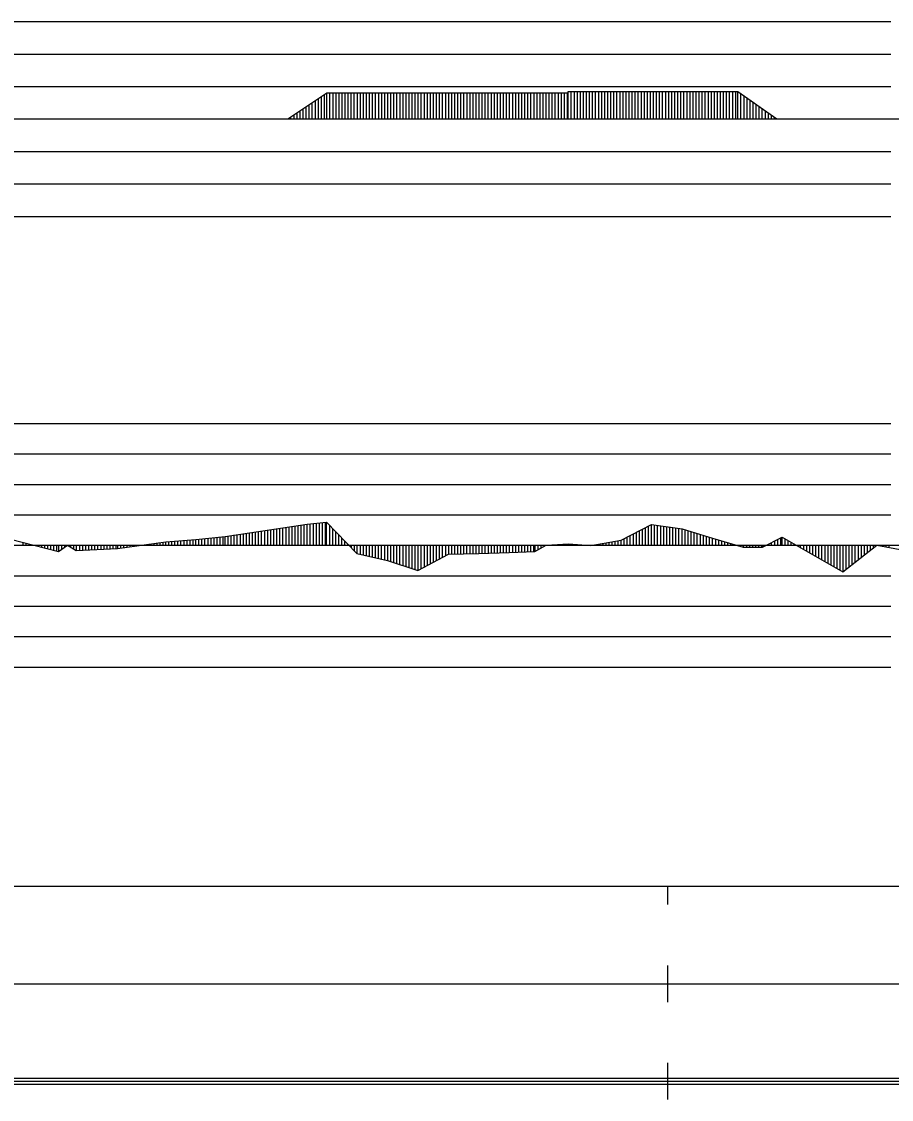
# Model space of a CAD drawing. Extents: x 2 to 10148, y 0 to 380.
# Drawn here: x 6746.6 to 6818, y 196.5 to 285 of the extents above; entities that cross this region are included whole.
import ezdxf

# ---------------------------------------------------------------- set-up
doc = ezdxf.new("R2010")
doc.units = 0
for name, color, linetype in [('POSUN_CARA', 7, 'Continuous'), ('POSUN_RASTR', 7, 'Continuous'), ('RYCHL_RASTR', 7, 'Continuous'), ('ZRYCHL_CARA', 7, 'Continuous'), ('ZRYCHL_RASTR', 7, 'Continuous')]:
    doc.layers.add(name, color=color, linetype=linetype)

msp = doc.modelspace()

# ---------------------------------------------------------------- linework, layer by layer
at = {"layer": 'POSUN_CARA'}
for p, q in [((6763.347, 242.734), (6770.089, 243.739)), ((6767.847, 242), (6767.847, 243.405)), ((6768.097, 242), (6768.097, 243.442)), ((6768.347, 242), (6768.347, 243.479)), ((6768.597, 242), (6768.597, 243.516)), ((6768.847, 242), (6768.847, 243.554)), ((6769.097, 242), (6769.097, 243.591)), ((6769.347, 242), (6769.347, 243.628)), ((6769.597, 242), (6769.597, 243.666)), ((6769.847, 242), (6769.847, 243.703)), ((6770.089, 243.739), (6771.682, 243.891)), ((6770.089, 242), (6770.089, 243.739)), ((6770.339, 242), (6770.339, 243.763)), ((6770.589, 242), (6770.589, 243.786)), ((6770.839, 242), (6770.839, 243.81)), ((6771.089, 242), (6771.089, 243.834)), ((6771.339, 242), (6771.339, 243.858)), ((6771.589, 242), (6771.589, 243.882)), ((6771.682, 243.891), (6774.169, 241.327)), ((6771.682, 242), (6771.682, 243.891)), ((6771.932, 242), (6771.932, 243.633)), ((6772.182, 242), (6772.182, 243.375)), ((6795.858, 242.409), (6798.352, 243.711)), ((6797.858, 242), (6797.858, 243.453)), ((6798.108, 242), (6798.108, 243.583)), ((6798.352, 243.711), (6800.857, 243.355)), ((6798.352, 242), (6798.352, 243.711)), ((6798.602, 242), (6798.602, 243.675)), ((6798.852, 242), (6798.852, 243.64)), ((6799.102, 242), (6799.102, 243.604)), ((6799.352, 242), (6799.352, 243.569)), ((6799.602, 242), (6799.602, 243.534)), ((6799.852, 242), (6799.852, 243.498)), ((6800.102, 242), (6800.102, 243.463)), ((6800.352, 242), (6800.352, 243.427)), ((6800.602, 242), (6800.602, 243.392)), ((6744.513, 242.822), (6749.664, 241.488)), ((6760.942, 242.474), (6763.347, 242.734)), ((6761.192, 242), (6761.192, 242.501)), ((6761.442, 242), (6761.442, 242.528)), ((6761.692, 242), (6761.692, 242.555)), ((6761.942, 242), (6761.942, 242.582)), ((6762.192, 242), (6762.192, 242.609)), ((6762.442, 242), (6762.442, 242.636)), ((6762.692, 242), (6762.692, 242.663)), ((6762.942, 242), (6762.942, 242.69)), ((6763.192, 242), (6763.192, 242.717)), ((6763.347, 242), (6763.347, 242.734)), ((6763.597, 242), (6763.597, 242.771)), ((6763.847, 242), (6763.847, 242.808)), ((6764.097, 242), (6764.097, 242.846)), ((6764.347, 242), (6764.347, 242.883)), ((6764.597, 242), (6764.597, 242.92)), ((6764.847, 242), (6764.847, 242.958)), ((6765.097, 242), (6765.097, 242.995)), ((6765.347, 242), (6765.347, 243.032)), ((6765.597, 242), (6765.597, 243.069)), ((6765.847, 242), (6765.847, 243.107)), ((6766.097, 242), (6766.097, 243.144)), ((6766.347, 242), (6766.347, 243.181)), ((6766.597, 242), (6766.597, 243.218)), ((6766.847, 242), (6766.847, 243.256)), ((6767.097, 242), (6767.097, 243.293)), ((6767.347, 242), (6767.347, 243.33)), ((6767.597, 242), (6767.597, 243.367)), ((6772.432, 242), (6772.432, 243.118)), ((6772.682, 242), (6772.682, 242.86)), ((6772.932, 242), (6772.932, 242.602)), ((6796.108, 242), (6796.108, 242.539)), ((6796.358, 242), (6796.358, 242.67)), ((6796.608, 242), (6796.608, 242.8)), ((6796.858, 242), (6796.858, 242.931)), ((6797.108, 242), (6797.108, 243.061)), ((6797.358, 242), (6797.358, 243.192)), ((6797.608, 242), (6797.608, 243.322)), ((6800.852, 242), (6800.852, 243.356)), ((6800.857, 243.355), (6803.368, 242.579)), ((6800.857, 242), (6800.857, 243.355)), ((6801.107, 242), (6801.107, 243.278)), ((6801.357, 242), (6801.357, 243.201)), ((6801.607, 242), (6801.607, 243.124)), ((6801.857, 242), (6801.857, 243.046)), ((6802.107, 242), (6802.107, 242.969)), ((6802.357, 242), (6802.357, 242.892)), ((6802.607, 242), (6802.607, 242.814)), ((6802.857, 242), (6802.857, 242.737)), ((6803.107, 242), (6803.107, 242.66)), ((6803.357, 242), (6803.357, 242.583)), ((6803.368, 242.579), (6805.885, 241.847)), ((6803.368, 242), (6803.368, 242.579)), ((6803.618, 242), (6803.618, 242.507)), ((6807.46, 241.839), (6809.063, 242.679)), ((6808.71, 242), (6808.71, 242.494)), ((6808.96, 242), (6808.96, 242.625)), ((6809.063, 242.679), (6814.05, 239.823)), ((6809.063, 242), (6809.063, 242.679)), ((6809.313, 242), (6809.313, 242.535)), ((6746.763, 242), (6746.763, 242.24)), ((6747.013, 242), (6747.013, 242.175)), ((6747.263, 242), (6747.263, 242.11)), ((6747.513, 242), (6747.513, 242.045)), ((6747.763, 242), (6747.763, 241.981)), ((6748.013, 242), (6748.013, 241.916)), ((6748.263, 242), (6748.263, 241.851)), ((6748.513, 242), (6748.513, 241.786)), ((6748.763, 242), (6748.763, 241.721)), ((6749.013, 242), (6749.013, 241.657)), ((6749.263, 242), (6749.263, 241.592)), ((6749.513, 242), (6749.513, 241.527)), ((6749.664, 241.488), (6750.413, 242.001)), ((6749.664, 242), (6749.664, 241.488)), ((6749.914, 242), (6749.914, 241.659)), ((6750.164, 242), (6750.164, 241.83)), ((6750.413, 242.001), (6751.133, 241.578)), ((6750.413, 242), (6750.413, 242.001)), ((6750.663, 242), (6750.663, 241.854)), ((6750.913, 242), (6750.913, 241.707)), ((6751.133, 242), (6751.133, 241.578)), ((6751.133, 241.578), (6754.518, 241.724)), ((6751.383, 242), (6751.383, 241.589)), ((6751.633, 242), (6751.633, 241.6)), ((6751.883, 242), (6751.883, 241.611)), ((6752.133, 242), (6752.133, 241.621)), ((6752.383, 242), (6752.383, 241.632)), ((6752.633, 242), (6752.633, 241.643)), ((6752.883, 242), (6752.883, 241.654)), ((6753.133, 242), (6753.133, 241.664)), ((6753.383, 242), (6753.383, 241.675)), ((6753.633, 242), (6753.633, 241.686)), ((6753.883, 242), (6753.883, 241.697)), ((6754.133, 242), (6754.133, 241.708)), ((6754.383, 242), (6754.383, 241.718)), ((6754.518, 241.724), (6758.472, 242.289)), ((6754.518, 242), (6754.518, 241.724)), ((6754.768, 242), (6754.768, 241.76)), ((6755.018, 242), (6755.018, 241.796)), ((6755.268, 242), (6755.268, 241.831)), ((6755.518, 242), (6755.518, 241.867)), ((6755.768, 242), (6755.768, 241.903)), ((6756.018, 242), (6756.018, 241.939)), ((6756.268, 242), (6756.268, 241.974)), ((6756.518, 242), (6756.518, 242.01)), ((6756.768, 242), (6756.768, 242.046)), ((6757.018, 242), (6757.018, 242.081)), ((6757.268, 242), (6757.268, 242.117)), ((6757.518, 242), (6757.518, 242.153)), ((6757.768, 242), (6757.768, 242.189)), ((6758.018, 242), (6758.018, 242.224)), ((6758.268, 242), (6758.268, 242.26)), ((6758.472, 242.289), (6760.942, 242.474)), ((6758.472, 242), (6758.472, 242.289)), ((6758.722, 242), (6758.722, 242.308)), ((6758.972, 242), (6758.972, 242.327)), ((6759.222, 242), (6759.222, 242.345)), ((6759.472, 242), (6759.472, 242.364)), ((6759.722, 242), (6759.722, 242.383)), ((6759.972, 242), (6759.972, 242.401)), ((6760.222, 242), (6760.222, 242.42)), ((6760.472, 242), (6760.472, 242.439)), ((6760.722, 242), (6760.722, 242.457)), ((6760.942, 242), (6760.942, 242.474)), ((6773.182, 242), (6773.182, 242.344)), ((6773.432, 242), (6773.432, 242.087)), ((6773.682, 242), (6773.682, 241.829)), ((6773.932, 242), (6773.932, 241.571)), ((6774.169, 242), (6774.169, 241.327)), ((6774.419, 242), (6774.419, 241.268)), ((6774.669, 242), (6774.669, 241.21)), ((6774.919, 242), (6774.919, 241.151)), ((6775.169, 242), (6775.169, 241.092)), ((6775.419, 242), (6775.419, 241.034)), ((6775.669, 242), (6775.669, 240.975)), ((6775.919, 242), (6775.919, 240.916)), ((6776.169, 242), (6776.169, 240.857)), ((6776.419, 242), (6776.419, 240.799)), ((6776.669, 242), (6776.669, 240.74)), ((6776.672, 242), (6776.672, 240.739)), ((6776.922, 242), (6776.922, 240.659)), ((6777.172, 242), (6777.172, 240.579)), ((6777.422, 242), (6777.422, 240.499)), ((6777.672, 242), (6777.672, 240.419)), ((6777.922, 242), (6777.922, 240.339)), ((6778.172, 242), (6778.172, 240.259)), ((6778.422, 242), (6778.422, 240.179)), ((6778.672, 242), (6778.672, 240.099)), ((6778.922, 242), (6778.922, 240.019)), ((6779.172, 242), (6779.172, 239.939)), ((6779.175, 242), (6779.175, 239.938)), ((6779.425, 242), (6779.425, 240.07)), ((6779.675, 242), (6779.675, 240.202)), ((6779.925, 242), (6779.925, 240.335)), ((6780.175, 242), (6780.175, 240.467)), ((6780.425, 242), (6780.425, 240.6)), ((6780.675, 242), (6780.675, 240.732)), ((6780.925, 242), (6780.925, 240.864)), ((6781.175, 242), (6781.175, 240.997)), ((6781.425, 242), (6781.425, 241.129)), ((6781.672, 242), (6781.672, 241.26)), ((6781.922, 242), (6781.922, 241.265)), ((6782.172, 242), (6782.172, 241.271)), ((6782.422, 242), (6782.422, 241.277)), ((6782.672, 242), (6782.672, 241.282)), ((6782.922, 242), (6782.922, 241.288)), ((6783.172, 242), (6783.172, 241.293)), ((6783.422, 242), (6783.422, 241.299)), ((6783.672, 242), (6783.672, 241.304)), ((6783.922, 242), (6783.922, 241.31)), ((6784.172, 242), (6784.172, 241.316)), ((6784.177, 242), (6784.177, 241.316)), ((6784.427, 242), (6784.427, 241.324)), ((6784.677, 242), (6784.677, 241.332)), ((6784.927, 242), (6784.927, 241.341)), ((6785.177, 242), (6785.177, 241.349)), ((6785.427, 242), (6785.427, 241.358)), ((6785.677, 242), (6785.677, 241.366)), ((6785.927, 242), (6785.927, 241.374)), ((6786.177, 242), (6786.177, 241.383)), ((6786.427, 242), (6786.427, 241.391)), ((6786.674, 242), (6786.674, 241.4)), ((6786.924, 242), (6786.924, 241.411)), ((6787.174, 242), (6787.174, 241.422)), ((6787.424, 242), (6787.424, 241.434)), ((6787.674, 242), (6787.674, 241.445)), ((6787.924, 242), (6787.924, 241.457)), ((6788.174, 242), (6788.174, 241.468)), ((6788.424, 242), (6788.424, 241.48)), ((6788.674, 242), (6788.674, 241.491)), ((6788.763, 242), (6788.763, 241.495)), ((6788.763, 241.495), (6789.694, 241.998)), ((6789.013, 242), (6789.013, 241.63)), ((6789.263, 242), (6789.263, 241.765)), ((6789.513, 242), (6789.513, 241.9)), ((6789.694, 241.998), (6791.541, 242.119)), ((6789.694, 242), (6789.694, 241.998)), ((6789.944, 242), (6789.944, 242.015)), ((6790.194, 242), (6790.194, 242.031)), ((6790.444, 242), (6790.444, 242.047)), ((6790.694, 242), (6790.694, 242.063)), ((6790.944, 242), (6790.944, 242.08)), ((6791.194, 242), (6791.194, 242.096)), ((6791.444, 242), (6791.444, 242.112)), ((6791.541, 242.119), (6793.371, 241.978)), ((6791.541, 242), (6791.541, 242.119)), ((6791.791, 242), (6791.791, 242.099)), ((6792.041, 242), (6792.041, 242.08)), ((6792.291, 242), (6792.291, 242.061)), ((6792.541, 242), (6792.541, 242.042)), ((6792.791, 242), (6792.791, 242.023)), ((6793.041, 242), (6793.041, 242.003)), ((6793.291, 242), (6793.291, 241.984)), ((6793.371, 241.978), (6795.858, 242.409)), ((6793.371, 242), (6793.371, 241.978)), ((6793.621, 242), (6793.621, 242.021)), ((6793.871, 242), (6793.871, 242.065)), ((6794.121, 242), (6794.121, 242.108)), ((6794.371, 242), (6794.371, 242.151)), ((6794.621, 242), (6794.621, 242.194)), ((6794.871, 242), (6794.871, 242.238)), ((6795.121, 242), (6795.121, 242.281)), ((6795.371, 242), (6795.371, 242.324)), ((6795.621, 242), (6795.621, 242.367)), ((6795.858, 242), (6795.858, 242.409)), ((6803.868, 242), (6803.868, 242.434)), ((6804.118, 242), (6804.118, 242.361)), ((6804.368, 242), (6804.368, 242.288)), ((6804.618, 242), (6804.618, 242.216)), ((6804.868, 242), (6804.868, 242.143)), ((6805.118, 242), (6805.118, 242.07)), ((6805.368, 242), (6805.368, 241.997)), ((6805.618, 242), (6805.618, 241.925)), ((6805.868, 242), (6805.868, 241.852)), ((6805.885, 242), (6805.885, 241.847)), ((6805.885, 241.847), (6807.46, 241.839)), ((6806.135, 242), (6806.135, 241.846)), ((6806.385, 242), (6806.385, 241.844)), ((6806.635, 242), (6806.635, 241.843)), ((6806.885, 242), (6806.885, 241.842)), ((6807.135, 242), (6807.135, 241.84)), ((6807.385, 242), (6807.385, 241.839)), ((6807.46, 242), (6807.46, 241.839)), ((6807.71, 242), (6807.71, 241.97)), ((6807.96, 242), (6807.96, 242.101)), ((6808.21, 242), (6808.21, 242.232)), ((6808.46, 242), (6808.46, 242.363)), ((6809.563, 242), (6809.563, 242.392)), ((6809.813, 242), (6809.813, 242.249)), ((6810.063, 242), (6810.063, 242.106)), ((6810.313, 242), (6810.313, 241.963)), ((6810.563, 242), (6810.563, 241.82)), ((6810.813, 242), (6810.813, 241.677)), ((6811.063, 242), (6811.063, 241.534)), ((6811.313, 242), (6811.313, 241.39)), ((6811.563, 242), (6811.563, 241.247)), ((6811.813, 242), (6811.813, 241.104)), ((6812.063, 242), (6812.063, 240.961)), ((6812.313, 242), (6812.313, 240.818)), ((6812.563, 242), (6812.563, 240.675)), ((6812.813, 242), (6812.813, 240.532)), ((6813.063, 242), (6813.063, 240.388)), ((6813.313, 242), (6813.313, 240.245)), ((6813.563, 242), (6813.563, 240.102)), ((6813.813, 242), (6813.813, 239.959)), ((6814.05, 242), (6814.05, 239.823)), ((6814.05, 239.823), (6816.836, 241.999)), ((6814.3, 242), (6814.3, 240.018)), ((6814.55, 242), (6814.55, 240.214)), ((6814.8, 242), (6814.8, 240.409)), ((6815.05, 242), (6815.05, 240.604)), ((6815.3, 242), (6815.3, 240.8)), ((6815.55, 242), (6815.55, 240.995)), ((6815.8, 242), (6815.8, 241.19)), ((6816.05, 242), (6816.05, 241.386)), ((6816.3, 242), (6816.3, 241.581)), ((6816.55, 242), (6816.55, 241.776)), ((6816.8, 242), (6816.8, 241.972)), ((6816.836, 242), (6816.836, 241.999)), ((6816.836, 241.999), (6819.065, 241.597)), ((6817.086, 242), (6817.086, 241.954)), ((6817.336, 242), (6817.336, 241.909)), ((6817.586, 242), (6817.586, 241.864)), ((6817.836, 242), (6817.836, 241.819)), ((6774.169, 241.327), (6776.672, 240.739)), ((6776.672, 240.739), (6779.175, 239.938)), ((6779.175, 239.938), (6781.672, 241.26)), ((6781.672, 241.26), (6784.177, 241.316)), ((6784.177, 241.316), (6786.674, 241.4)), ((6786.674, 241.4), (6788.763, 241.495))]:
    msp.add_line(p, q, dxfattribs=at)
at = {"layer": 'POSUN_RASTR'}
for p, q in [((6614.447, 252), (6818, 252)), ((6614.355, 249.5), (6818, 249.5)), ((6614.493, 247), (6818, 247)), ((6614.401, 244.5), (6818, 244.5)), ((5974.91, 242), (6872.958, 242)), ((6622, 239.5), (6818, 239.5)), ((6622, 237), (6818, 237)), ((6622, 234.5), (6818, 234.5)), ((6622, 232), (6818, 232))]:
    msp.add_line(p, q, dxfattribs=at)
at = {"layer": 'RYCHL_RASTR'}
for p, q in [((5971.058, 214), (6871.344, 214)), ((6799.687, 212.5), (6799.687, 214)), ((6799.687, 204.5), (6799.687, 207.5)), ((5971.085, 206), (6871.33, 206)), ((6799.687, 196.5), (6799.687, 199.5)), ((5971.287, 198.25), (6871.33, 198.25)), ((5971.287, 198), (6871.33, 198)), ((5971.307, 197.75), (6871.33, 197.75))]:
    msp.add_line(p, q, dxfattribs=at)
at = {"layer": 'ZRYCHL_CARA'}
for p, q in [((6768.503, 277), (6771.703, 279.137)), ((6771.253, 277), (6771.253, 278.837)), ((6771.503, 277), (6771.503, 279.004)), ((6771.703, 277), (6771.703, 279.137)), ((6771.703, 279.137), (6791.513, 279.137)), ((6771.953, 277), (6771.953, 279.137)), ((6772.203, 277), (6772.203, 279.137)), ((6772.453, 277), (6772.453, 279.137)), ((6772.703, 277), (6772.703, 279.137)), ((6772.953, 277), (6772.953, 279.137)), ((6773.203, 277), (6773.203, 279.137)), ((6773.453, 277), (6773.453, 279.137)), ((6773.703, 277), (6773.703, 279.137)), ((6773.953, 277), (6773.953, 279.137)), ((6774.203, 277), (6774.203, 279.137)), ((6774.453, 277), (6774.453, 279.137)), ((6774.703, 277), (6774.703, 279.137)), ((6774.953, 277), (6774.953, 279.137)), ((6775.203, 277), (6775.203, 279.137)), ((6775.453, 277), (6775.453, 279.137)), ((6775.703, 277), (6775.703, 279.137)), ((6775.953, 277), (6775.953, 279.137)), ((6776.203, 277), (6776.203, 279.137)), ((6776.453, 277), (6776.453, 279.137)), ((6776.703, 277), (6776.703, 279.137)), ((6776.953, 277), (6776.953, 279.137)), ((6777.203, 277), (6777.203, 279.137)), ((6777.453, 277), (6777.453, 279.137)), ((6777.703, 277), (6777.703, 279.137)), ((6777.953, 277), (6777.953, 279.137)), ((6778.203, 277), (6778.203, 279.137)), ((6778.453, 277), (6778.453, 279.137)), ((6778.703, 277), (6778.703, 279.137)), ((6778.953, 277), (6778.953, 279.137)), ((6779.203, 277), (6779.203, 279.137)), ((6779.453, 277), (6779.453, 279.137)), ((6779.703, 277), (6779.703, 279.137)), ((6779.953, 277), (6779.953, 279.137)), ((6780.203, 277), (6780.203, 279.137)), ((6780.453, 277), (6780.453, 279.137)), ((6780.703, 277), (6780.703, 279.137)), ((6780.953, 277), (6780.953, 279.137)), ((6781.203, 277), (6781.203, 279.137)), ((6781.453, 277), (6781.453, 279.137)), ((6781.703, 277), (6781.703, 279.137)), ((6781.953, 277), (6781.953, 279.137)), ((6782.203, 277), (6782.203, 279.137)), ((6782.453, 277), (6782.453, 279.137)), ((6782.703, 277), (6782.703, 279.137)), ((6782.953, 277), (6782.953, 279.137)), ((6783.203, 277), (6783.203, 279.137)), ((6783.453, 277), (6783.453, 279.137)), ((6783.703, 277), (6783.703, 279.137)), ((6783.953, 277), (6783.953, 279.137)), ((6784.203, 277), (6784.203, 279.137)), ((6784.453, 277), (6784.453, 279.137)), ((6784.703, 277), (6784.703, 279.137)), ((6784.953, 277), (6784.953, 279.137)), ((6785.203, 277), (6785.203, 279.137)), ((6785.453, 277), (6785.453, 279.137)), ((6785.703, 277), (6785.703, 279.137)), ((6785.953, 277), (6785.953, 279.137)), ((6786.203, 277), (6786.203, 279.137)), ((6786.453, 277), (6786.453, 279.137)), ((6786.703, 277), (6786.703, 279.137)), ((6786.953, 277), (6786.953, 279.137)), ((6787.203, 277), (6787.203, 279.137)), ((6787.453, 277), (6787.453, 279.137)), ((6787.703, 277), (6787.703, 279.137)), ((6787.953, 277), (6787.953, 279.137)), ((6788.203, 277), (6788.203, 279.137)), ((6788.453, 277), (6788.453, 279.137)), ((6788.703, 277), (6788.703, 279.137)), ((6788.953, 277), (6788.953, 279.137)), ((6789.203, 277), (6789.203, 279.137)), ((6789.453, 277), (6789.453, 279.137)), ((6789.703, 277), (6789.703, 279.137)), ((6789.953, 277), (6789.953, 279.137)), ((6790.203, 277), (6790.203, 279.137)), ((6790.453, 277), (6790.453, 279.137)), ((6790.703, 277), (6790.703, 279.137)), ((6790.953, 277), (6790.953, 279.137)), ((6791.203, 277), (6791.203, 279.137)), ((6791.453, 277), (6791.453, 279.137)), ((6791.513, 277), (6791.513, 279.27)), ((6791.513, 279.137), (6791.513, 279.27)), ((6791.513, 279.27), (6805.444, 279.27)), ((6791.763, 277), (6791.763, 279.27)), ((6792.013, 277), (6792.013, 279.27)), ((6792.263, 277), (6792.263, 279.27)), ((6792.513, 277), (6792.513, 279.27)), ((6792.763, 277), (6792.763, 279.27)), ((6793.013, 277), (6793.013, 279.27)), ((6793.263, 277), (6793.263, 279.27)), ((6793.513, 277), (6793.513, 279.27)), ((6793.763, 277), (6793.763, 279.27)), ((6794.013, 277), (6794.013, 279.27)), ((6794.263, 277), (6794.263, 279.27)), ((6794.513, 277), (6794.513, 279.27)), ((6794.763, 277), (6794.763, 279.27)), ((6795.013, 277), (6795.013, 279.27)), ((6795.263, 277), (6795.263, 279.27)), ((6795.513, 277), (6795.513, 279.27)), ((6795.763, 277), (6795.763, 279.27)), ((6796.013, 277), (6796.013, 279.27)), ((6796.263, 277), (6796.263, 279.27)), ((6796.513, 277), (6796.513, 279.27)), ((6796.763, 277), (6796.763, 279.27)), ((6797.013, 277), (6797.013, 279.27)), ((6797.263, 277), (6797.263, 279.27)), ((6797.513, 277), (6797.513, 279.27)), ((6797.763, 277), (6797.763, 279.27)), ((6798.013, 277), (6798.013, 279.27)), ((6798.263, 277), (6798.263, 279.27)), ((6798.513, 277), (6798.513, 279.27)), ((6798.763, 277), (6798.763, 279.27)), ((6799.013, 277), (6799.013, 279.27)), ((6799.263, 277), (6799.263, 279.27)), ((6799.513, 277), (6799.513, 279.27)), ((6799.763, 277), (6799.763, 279.27)), ((6800.013, 277), (6800.013, 279.27)), ((6800.263, 277), (6800.263, 279.27)), ((6800.513, 277), (6800.513, 279.27)), ((6800.763, 277), (6800.763, 279.27)), ((6801.013, 277), (6801.013, 279.27)), ((6801.263, 277), (6801.263, 279.27)), ((6801.513, 277), (6801.513, 279.27)), ((6801.763, 277), (6801.763, 279.27)), ((6802.013, 277), (6802.013, 279.27)), ((6802.263, 277), (6802.263, 279.27)), ((6802.513, 277), (6802.513, 279.27)), ((6802.763, 277), (6802.763, 279.27)), ((6803.013, 277), (6803.013, 279.27)), ((6803.263, 277), (6803.263, 279.27)), ((6803.513, 277), (6803.513, 279.27)), ((6803.763, 277), (6803.763, 279.27)), ((6804.013, 277), (6804.013, 279.27)), ((6804.263, 277), (6804.263, 279.27)), ((6804.513, 277), (6804.513, 279.27)), ((6804.763, 277), (6804.763, 279.27)), ((6805.013, 277), (6805.013, 279.27)), ((6805.263, 277), (6805.263, 279.27)), ((6805.444, 277), (6805.444, 279.27)), ((6805.444, 279.27), (6808.644, 277)), ((6805.694, 277), (6805.694, 279.092)), ((6805.944, 277), (6805.944, 278.915)), ((6770.003, 277), (6770.003, 278.002)), ((6770.253, 277), (6770.253, 278.169)), ((6770.503, 277), (6770.503, 278.336)), ((6770.753, 277), (6770.753, 278.503)), ((6771.003, 277), (6771.003, 278.67)), ((6806.194, 277), (6806.194, 278.738)), ((6806.444, 277), (6806.444, 278.56)), ((6806.694, 277), (6806.694, 278.383)), ((6806.944, 277), (6806.944, 278.206)), ((6807.194, 277), (6807.194, 278.028)), ((6768.753, 277), (6768.753, 277.167)), ((6769.003, 277), (6769.003, 277.334)), ((6769.253, 277), (6769.253, 277.501)), ((6769.503, 277), (6769.503, 277.668)), ((6769.753, 277), (6769.753, 277.835)), ((6807.444, 277), (6807.444, 277.851)), ((6807.694, 277), (6807.694, 277.674)), ((6807.944, 277), (6807.944, 277.496)), ((6808.194, 277), (6808.194, 277.319)), ((6808.444, 277), (6808.444, 277.142)), ((5974.91, 277), (6872.958, 277))]:
    msp.add_line(p, q, dxfattribs=at)
at = {"layer": 'ZRYCHL_RASTR'}
for p, q in [((6622, 285), (6818, 285)), ((6622, 282.333), (6818, 282.333)), ((6622, 279.667), (6818, 279.667)), ((6629.443, 274.333), (6818, 274.333)), ((6629.496, 271.667), (6818, 271.667)), ((6629.443, 269), (6818, 269))]:
    msp.add_line(p, q, dxfattribs=at)

doc.saveas('drawing.dxf')
